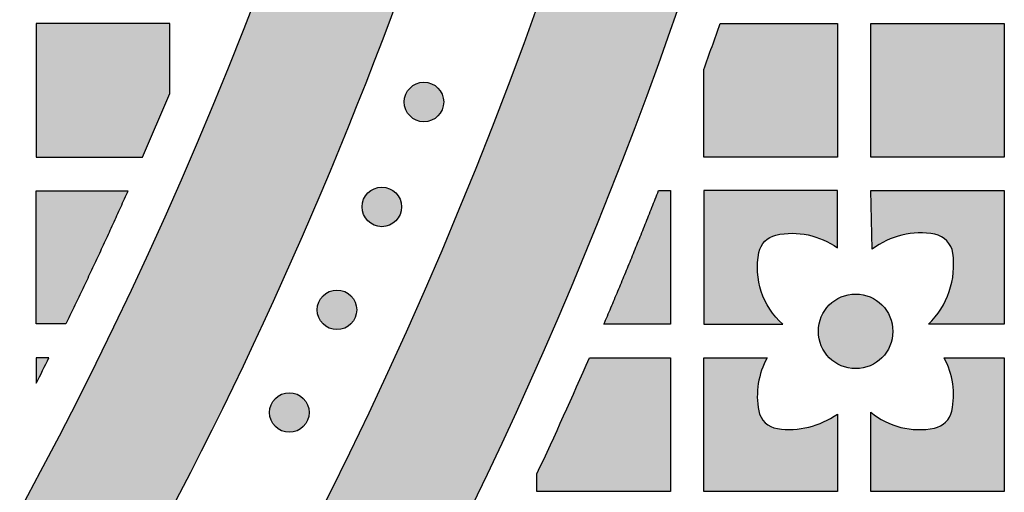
# Model space of a CAD drawing. Header units: millimetres. Extents: x -3873 to -97, y 912 to 4165.
# Tile 221 of 656: x -2999 to -2910, y 1279 to 1321. Entities that reach past the tile are written whole.
import ezdxf

# ---------------------------------------------------------------- set-up
doc = ezdxf.new("R2010")
doc.units = ezdxf.units.MM
doc.layers.add('pattern', color=7, linetype='Continuous', true_color=0x000000)

msp = doc.modelspace()

# ---------------------------------------------------------------- hatches: boundary and pattern name
at = {"layer": 'pattern'}
for points in [[(-2952.738, 1455.281), (-2952.84, 1448.097), (-2953.08, 1440.896), (-2953.459, 1433.682), (-2953.978, 1426.459), (-2954.638, 1419.231), (-2955.439, 1412.002), (-2956.382, 1404.776), (-2957.467, 1397.558), (-2958.694, 1390.351), (-2960.063, 1383.16), (-2961.574, 1375.989), (-2963.225, 1368.841), (-2965.018, 1361.722), (-2966.95, 1354.635), (-2969.021, 1347.585), (-2971.231, 1340.575), (-2973.577, 1333.61), (-2976.058, 1326.693), (-2978.673, 1319.829), (-2981.42, 1313.021), (-2984.297, 1306.273), (-2987.303, 1299.589), (-2990.435, 1292.973), (-2993.69, 1286.427), (-2997.067, 1279.956), (-3000.564, 1273.563), (-3004.176, 1267.25), (-3007.902, 1261.022), (-3011.739, 1254.88), (-3015.684, 1248.828), (-3019.734, 1242.869), (-3023.885, 1237.005), (-3024.897, 1235.091), (-3025.867, 1233.15), (-3026.794, 1231.185), (-3027.676, 1229.197), (-3028.514, 1227.186), (-3029.306, 1225.156), (-3030.052, 1223.106), (-3030.75, 1221.04), (-3031.401, 1218.958), (-3032.003, 1216.862), (-3032.557, 1214.754), (-3033.062, 1212.635), (-3033.518, 1210.508), (-3033.925, 1208.373), (-3034.282, 1206.234), (-3034.589, 1204.09), (-3029.181, 1210.512), (-3023.895, 1217.074), (-3018.736, 1223.772), (-3013.708, 1230.602), (-3008.817, 1237.561), (-3004.067, 1244.645), (-2999.462, 1251.85), (-2995.008, 1259.171), (-2990.709, 1266.603), (-2986.569, 1274.142), (-2982.59, 1281.782), (-2978.778, 1289.518), (-2975.136, 1297.345), (-2971.666, 1305.257), (-2968.371, 1313.249), (-2965.255, 1321.314), (-2962.32, 1329.446), (-2959.567, 1337.64), (-2956.999, 1345.889), (-2954.617, 1354.187), (-2952.422, 1362.527), (-2950.416, 1370.904), (-2948.599, 1379.311), (-2946.972, 1387.741), (-2945.534, 1396.189), (-2944.286, 1404.648), (-2943.227, 1413.111), (-2942.357, 1421.573), (-2941.674, 1430.027), (-2941.178, 1438.467), (-2940.866, 1446.887), (-2940.738, 1455.282)], [(-2929.758, 1428.419), (-2930.401, 1420.543), (-2931.202, 1412.659), (-2932.162, 1404.769), (-2933.282, 1396.88), (-2934.563, 1388.995), (-2936.004, 1381.12), (-2937.606, 1373.26), (-2939.369, 1365.419), (-2941.292, 1357.602), (-2943.375, 1349.815), (-2945.618, 1342.062), (-2948.02, 1334.347), (-2950.579, 1326.677), (-2953.295, 1319.055), (-2956.165, 1311.487), (-2959.189, 1303.977), (-2962.364, 1296.53), (-2965.689, 1289.15), (-2969.161, 1281.841), (-2972.778, 1274.609), (-2976.537, 1267.458), (-2980.436, 1260.391), (-2984.472, 1253.413), (-2988.642, 1246.527), (-2992.942, 1239.738), (-2997.37, 1233.049), (-3001.922, 1226.463), (-3006.594, 1219.984), (-3011.383, 1213.615), (-3016.285, 1207.36), (-3021.297, 1201.22), (-3026.413, 1195.198), (-3024.311, 1195.964), (-3022.224, 1196.789), (-3020.157, 1197.673), (-3018.111, 1198.616), (-3016.088, 1199.616), (-3014.092, 1200.673), (-3012.124, 1201.785), (-3010.187, 1202.952), (-3008.283, 1204.173), (-3006.414, 1205.445), (-3004.583, 1206.767), (-3002.791, 1208.137), (-3001.04, 1209.555), (-2999.332, 1211.017), (-2997.668, 1212.523), (-2996.051, 1214.069), (-2988.979, 1224.053), (-2982.186, 1234.274), (-2975.684, 1244.722), (-2969.483, 1255.384), (-2963.595, 1266.247), (-2958.027, 1277.296), (-2952.79, 1288.518), (-2947.89, 1299.898), (-2943.335, 1311.42), (-2939.13, 1323.068), (-2935.281, 1334.827), (-2931.792, 1346.681), (-2928.665, 1358.612), (-2925.903, 1370.604), (-2923.506, 1382.64), (-2921.475, 1394.705), (-2921.561, 1396.876), (-2921.705, 1399.05), (-2921.908, 1401.223), (-2922.169, 1403.394), (-2922.49, 1405.561), (-2922.868, 1407.72), (-2923.305, 1409.87), (-2923.8, 1412.008), (-2924.352, 1414.132), (-2924.961, 1416.24), (-2925.626, 1418.329), (-2926.347, 1420.397), (-2927.121, 1422.442), (-2927.949, 1424.462), (-2928.828, 1426.455)], [(-2987.61, 1308.679), (-2985.182, 1314.388), (-2985.182, 1320.68), (-2997.182, 1320.679), (-2997.181, 1308.679)], [(-2937.182, 1316.55), (-2935.722, 1320.684), (-2925.182, 1320.684), (-2925.181, 1308.685), (-2937.181, 1308.684)], [(-2922.182, 1320.685), (-2910.182, 1320.686), (-2910.181, 1308.686), (-2922.181, 1308.685)], [(-2963.586, 1312.386), (-2963.558, 1312.358), (-2963.529, 1312.331), (-2963.499, 1312.304), (-2963.468, 1312.278), (-2963.437, 1312.252), (-2963.404, 1312.227), (-2963.371, 1312.202), (-2963.337, 1312.178), (-2963.302, 1312.155), (-2963.266, 1312.132), (-2963.23, 1312.11), (-2963.192, 1312.089), (-2963.154, 1312.068), (-2963.116, 1312.049), (-2963.076, 1312.03), (-2963.036, 1312.012), (-2962.995, 1311.995), (-2962.954, 1311.979), (-2962.912, 1311.964), (-2962.87, 1311.95), (-2962.827, 1311.937), (-2962.783, 1311.925), (-2962.739, 1311.914), (-2962.695, 1311.904), (-2962.65, 1311.895), (-2962.605, 1311.887), (-2962.56, 1311.881), (-2962.515, 1311.876), (-2962.469, 1311.871), (-2962.423, 1311.868), (-2962.377, 1311.867), (-2962.331, 1311.866), (-2962.285, 1311.867), (-2962.24, 1311.868), (-2962.194, 1311.871), (-2962.148, 1311.876), (-2962.103, 1311.881), (-2962.057, 1311.887), (-2962.012, 1311.895), (-2961.968, 1311.904), (-2961.923, 1311.914), (-2961.88, 1311.925), (-2961.836, 1311.937), (-2961.793, 1311.95), (-2961.751, 1311.964), (-2961.709, 1311.979), (-2961.667, 1311.995), (-2961.627, 1312.012), (-2961.587, 1312.03), (-2961.547, 1312.049), (-2961.508, 1312.069), (-2961.47, 1312.089), (-2961.433, 1312.11), (-2961.397, 1312.132), (-2961.361, 1312.155), (-2961.326, 1312.178), (-2961.292, 1312.203), (-2961.259, 1312.227), (-2961.226, 1312.252), (-2961.195, 1312.278), (-2961.164, 1312.304), (-2961.134, 1312.331), (-2961.105, 1312.358), (-2961.077, 1312.386), (-2961.049, 1312.414), (-2961.022, 1312.443), (-2960.995, 1312.473), (-2960.969, 1312.504), (-2960.943, 1312.535), (-2960.918, 1312.568), (-2960.893, 1312.601), (-2960.869, 1312.635), (-2960.846, 1312.67), (-2960.823, 1312.706), (-2960.801, 1312.742), (-2960.78, 1312.78), (-2960.76, 1312.818), (-2960.74, 1312.856), (-2960.721, 1312.896), (-2960.703, 1312.936), (-2960.686, 1312.977), (-2960.67, 1313.018), (-2960.655, 1313.06), (-2960.641, 1313.102), (-2960.628, 1313.145), (-2960.616, 1313.189), (-2960.605, 1313.233), (-2960.595, 1313.277), (-2960.586, 1313.322), (-2960.578, 1313.367), (-2960.572, 1313.412), (-2960.567, 1313.457), (-2960.563, 1313.503), (-2960.56, 1313.549), (-2960.558, 1313.595), (-2960.557, 1313.641), (-2960.558, 1313.686), (-2960.56, 1313.732), (-2960.563, 1313.778), (-2960.567, 1313.824), (-2960.572, 1313.869), (-2960.578, 1313.914), (-2960.586, 1313.959), (-2960.595, 1314.004), (-2960.605, 1314.048), (-2960.616, 1314.092), (-2960.628, 1314.136), (-2960.641, 1314.179), (-2960.655, 1314.221), (-2960.67, 1314.263), (-2960.686, 1314.304), (-2960.703, 1314.345), (-2960.721, 1314.385), (-2960.74, 1314.425), (-2960.76, 1314.463), (-2960.78, 1314.501), (-2960.801, 1314.539), (-2960.823, 1314.575), (-2960.846, 1314.611), (-2960.87, 1314.646), (-2960.894, 1314.68), (-2960.918, 1314.713), (-2960.944, 1314.746), (-2960.969, 1314.777), (-2960.996, 1314.808), (-2961.022, 1314.838), (-2961.049, 1314.867), (-2961.077, 1314.895), (-2961.105, 1314.923), (-2961.134, 1314.95), (-2961.164, 1314.976), (-2961.195, 1315.003), (-2961.226, 1315.028), (-2961.259, 1315.054), (-2961.292, 1315.078), (-2961.326, 1315.102), (-2961.361, 1315.126), (-2961.397, 1315.149), (-2961.433, 1315.171), (-2961.471, 1315.192), (-2961.509, 1315.212), (-2961.547, 1315.232), (-2961.587, 1315.251), (-2961.627, 1315.269), (-2961.668, 1315.286), (-2961.709, 1315.302), (-2961.751, 1315.317), (-2961.793, 1315.331), (-2961.836, 1315.344), (-2961.88, 1315.356), (-2961.924, 1315.367), (-2961.968, 1315.377), (-2962.013, 1315.386), (-2962.058, 1315.393), (-2962.103, 1315.4), (-2962.148, 1315.405), (-2962.194, 1315.409), (-2962.24, 1315.412), (-2962.286, 1315.414), (-2962.332, 1315.415), (-2962.378, 1315.414), (-2962.423, 1315.412), (-2962.469, 1315.409), (-2962.515, 1315.405), (-2962.56, 1315.4), (-2962.606, 1315.393), (-2962.651, 1315.386), (-2962.695, 1315.377), (-2962.739, 1315.367), (-2962.783, 1315.356), (-2962.827, 1315.344), (-2962.87, 1315.331), (-2962.912, 1315.317), (-2962.954, 1315.302), (-2962.996, 1315.286), (-2963.036, 1315.269), (-2963.076, 1315.251), (-2963.116, 1315.232), (-2963.155, 1315.212), (-2963.193, 1315.192), (-2963.23, 1315.17), (-2963.266, 1315.148), (-2963.302, 1315.126), (-2963.337, 1315.102), (-2963.371, 1315.078), (-2963.404, 1315.054), (-2963.437, 1315.028), (-2963.468, 1315.003), (-2963.499, 1314.976), (-2963.529, 1314.95), (-2963.558, 1314.922), (-2963.586, 1314.895), (-2963.614, 1314.867), (-2963.641, 1314.838), (-2963.668, 1314.808), (-2963.694, 1314.777), (-2963.72, 1314.745), (-2963.745, 1314.713), (-2963.769, 1314.68), (-2963.794, 1314.646), (-2963.817, 1314.611), (-2963.84, 1314.575), (-2963.862, 1314.538), (-2963.883, 1314.501), (-2963.903, 1314.463), (-2963.923, 1314.424), (-2963.942, 1314.385), (-2963.96, 1314.345), (-2963.977, 1314.304), (-2963.993, 1314.263), (-2964.008, 1314.221), (-2964.022, 1314.178), (-2964.035, 1314.135), (-2964.047, 1314.092), (-2964.058, 1314.048), (-2964.068, 1314.004), (-2964.077, 1313.959), (-2964.085, 1313.914), (-2964.091, 1313.869), (-2964.096, 1313.823), (-2964.1, 1313.778), (-2964.103, 1313.732), (-2964.105, 1313.686), (-2964.106, 1313.64), (-2964.105, 1313.594), (-2964.103, 1313.548), (-2964.1, 1313.503), (-2964.096, 1313.457), (-2964.091, 1313.412), (-2964.084, 1313.366), (-2964.077, 1313.321), (-2964.068, 1313.277), (-2964.058, 1313.232), (-2964.047, 1313.188), (-2964.035, 1313.145), (-2964.022, 1313.102), (-2964.008, 1313.06), (-2963.993, 1313.018), (-2963.977, 1312.976), (-2963.96, 1312.936), (-2963.942, 1312.895), (-2963.923, 1312.856), (-2963.903, 1312.817), (-2963.883, 1312.779), (-2963.862, 1312.742), (-2963.84, 1312.705), (-2963.817, 1312.67), (-2963.793, 1312.635), (-2963.769, 1312.601), (-2963.745, 1312.567), (-2963.719, 1312.535), (-2963.694, 1312.503), (-2963.667, 1312.473), (-2963.641, 1312.443), (-2963.614, 1312.414)], [(-2967.372, 1302.966), (-2967.343, 1302.938), (-2967.314, 1302.911), (-2967.284, 1302.884), (-2967.254, 1302.858), (-2967.222, 1302.832), (-2967.19, 1302.807), (-2967.156, 1302.783), (-2967.122, 1302.759), (-2967.087, 1302.735), (-2967.052, 1302.712), (-2967.015, 1302.69), (-2966.978, 1302.669), (-2966.94, 1302.649), (-2966.901, 1302.629), (-2966.862, 1302.61), (-2966.822, 1302.592), (-2966.781, 1302.575), (-2966.74, 1302.559), (-2966.698, 1302.544), (-2966.655, 1302.53), (-2966.612, 1302.517), (-2966.569, 1302.505), (-2966.525, 1302.494), (-2966.48, 1302.484), (-2966.436, 1302.475), (-2966.391, 1302.468), (-2966.346, 1302.461), (-2966.3, 1302.456), (-2966.254, 1302.452), (-2966.209, 1302.449), (-2966.163, 1302.447), (-2966.117, 1302.446), (-2966.071, 1302.447), (-2966.025, 1302.449), (-2965.979, 1302.452), (-2965.934, 1302.456), (-2965.888, 1302.461), (-2965.843, 1302.468), (-2965.798, 1302.475), (-2965.753, 1302.484), (-2965.709, 1302.494), (-2965.665, 1302.505), (-2965.622, 1302.517), (-2965.579, 1302.53), (-2965.536, 1302.544), (-2965.494, 1302.559), (-2965.453, 1302.575), (-2965.412, 1302.592), (-2965.372, 1302.61), (-2965.333, 1302.629), (-2965.294, 1302.649), (-2965.256, 1302.669), (-2965.219, 1302.69), (-2965.182, 1302.713), (-2965.146, 1302.735), (-2965.112, 1302.759), (-2965.077, 1302.783), (-2965.044, 1302.807), (-2965.012, 1302.833), (-2964.98, 1302.858), (-2964.949, 1302.885), (-2964.919, 1302.911), (-2964.89, 1302.939), (-2964.862, 1302.966), (-2964.835, 1302.994), (-2964.808, 1303.023), (-2964.781, 1303.053), (-2964.755, 1303.084), (-2964.729, 1303.115), (-2964.704, 1303.148), (-2964.679, 1303.181), (-2964.655, 1303.215), (-2964.632, 1303.25), (-2964.609, 1303.286), (-2964.587, 1303.322), (-2964.566, 1303.36), (-2964.545, 1303.398), (-2964.525, 1303.436), (-2964.507, 1303.476), (-2964.489, 1303.516), (-2964.472, 1303.557), (-2964.456, 1303.598), (-2964.44, 1303.64), (-2964.426, 1303.682), (-2964.413, 1303.725), (-2964.401, 1303.769), (-2964.39, 1303.813), (-2964.38, 1303.857), (-2964.372, 1303.902), (-2964.364, 1303.947), (-2964.358, 1303.992), (-2964.352, 1304.037), (-2964.348, 1304.083), (-2964.345, 1304.129), (-2964.343, 1304.175), (-2964.343, 1304.221), (-2964.343, 1304.267), (-2964.345, 1304.313), (-2964.348, 1304.358), (-2964.352, 1304.404), (-2964.358, 1304.449), (-2964.364, 1304.495), (-2964.372, 1304.54), (-2964.38, 1304.584), (-2964.39, 1304.629), (-2964.401, 1304.672), (-2964.413, 1304.716), (-2964.426, 1304.759), (-2964.44, 1304.801), (-2964.456, 1304.843), (-2964.472, 1304.885), (-2964.489, 1304.925), (-2964.507, 1304.965), (-2964.526, 1305.005), (-2964.545, 1305.044), (-2964.566, 1305.082), (-2964.587, 1305.119), (-2964.609, 1305.155), (-2964.632, 1305.191), (-2964.655, 1305.226), (-2964.679, 1305.26), (-2964.704, 1305.293), (-2964.729, 1305.326), (-2964.755, 1305.357), (-2964.781, 1305.388), (-2964.808, 1305.418), (-2964.835, 1305.447), (-2964.863, 1305.475), (-2964.891, 1305.503), (-2964.92, 1305.53), (-2964.95, 1305.557), (-2964.98, 1305.583), (-2965.012, 1305.609), (-2965.044, 1305.634), (-2965.078, 1305.659), (-2965.112, 1305.683), (-2965.147, 1305.706), (-2965.182, 1305.729), (-2965.219, 1305.751), (-2965.256, 1305.772), (-2965.294, 1305.793), (-2965.333, 1305.812), (-2965.372, 1305.831), (-2965.412, 1305.849), (-2965.453, 1305.866), (-2965.495, 1305.882), (-2965.536, 1305.897), (-2965.579, 1305.911), (-2965.622, 1305.924), (-2965.665, 1305.936), (-2965.709, 1305.947), (-2965.754, 1305.957), (-2965.798, 1305.966), (-2965.843, 1305.974), (-2965.888, 1305.98), (-2965.934, 1305.985), (-2965.98, 1305.99), (-2966.025, 1305.992), (-2966.071, 1305.994), (-2966.117, 1305.995), (-2966.163, 1305.994), (-2966.209, 1305.992), (-2966.255, 1305.99), (-2966.3, 1305.985), (-2966.346, 1305.98), (-2966.391, 1305.974), (-2966.436, 1305.966), (-2966.481, 1305.957), (-2966.525, 1305.947), (-2966.569, 1305.936), (-2966.612, 1305.924), (-2966.655, 1305.911), (-2966.698, 1305.897), (-2966.74, 1305.882), (-2966.781, 1305.866), (-2966.822, 1305.849), (-2966.862, 1305.831), (-2966.901, 1305.812), (-2966.94, 1305.792), (-2966.978, 1305.772), (-2967.015, 1305.751), (-2967.052, 1305.729), (-2967.088, 1305.706), (-2967.123, 1305.682), (-2967.157, 1305.658), (-2967.19, 1305.634), (-2967.222, 1305.609), (-2967.254, 1305.583), (-2967.285, 1305.556), (-2967.315, 1305.53), (-2967.344, 1305.503), (-2967.372, 1305.475), (-2967.399, 1305.447), (-2967.426, 1305.418), (-2967.453, 1305.388), (-2967.479, 1305.357), (-2967.505, 1305.326), (-2967.53, 1305.293), (-2967.555, 1305.26), (-2967.579, 1305.226), (-2967.602, 1305.191), (-2967.625, 1305.155), (-2967.647, 1305.119), (-2967.669, 1305.081), (-2967.689, 1305.043), (-2967.709, 1305.005), (-2967.727, 1304.965), (-2967.745, 1304.925), (-2967.762, 1304.884), (-2967.779, 1304.843), (-2967.794, 1304.801), (-2967.808, 1304.759), (-2967.821, 1304.716), (-2967.833, 1304.672), (-2967.844, 1304.628), (-2967.854, 1304.584), (-2967.862, 1304.539), (-2967.87, 1304.494), (-2967.877, 1304.449), (-2967.882, 1304.404), (-2967.886, 1304.358), (-2967.889, 1304.312), (-2967.891, 1304.266), (-2967.891, 1304.22), (-2967.891, 1304.174), (-2967.889, 1304.129), (-2967.886, 1304.083), (-2967.882, 1304.037), (-2967.877, 1303.992), (-2967.87, 1303.946), (-2967.862, 1303.901), (-2967.854, 1303.857), (-2967.844, 1303.813), (-2967.833, 1303.769), (-2967.821, 1303.725), (-2967.808, 1303.682), (-2967.794, 1303.64), (-2967.778, 1303.598), (-2967.762, 1303.556), (-2967.745, 1303.516), (-2967.727, 1303.476), (-2967.709, 1303.436), (-2967.689, 1303.397), (-2967.668, 1303.359), (-2967.647, 1303.322), (-2967.625, 1303.286), (-2967.602, 1303.25), (-2967.579, 1303.215), (-2967.555, 1303.181), (-2967.53, 1303.148), (-2967.505, 1303.115), (-2967.479, 1303.084), (-2967.453, 1303.053), (-2967.426, 1303.023), (-2967.399, 1302.994)], [(-2988.933, 1305.679), (-2991.673, 1299.675), (-2994.519, 1293.721), (-2997.18, 1293.715), (-2997.181, 1305.678)], [(-2941.255, 1305.683), (-2940.181, 1305.683), (-2940.18, 1293.684), (-2946.162, 1293.683)], [(-2925.18, 1300.535), (-2925.181, 1305.684), (-2937.181, 1305.683), (-2937.18, 1293.684), (-2930.093, 1293.684), (-2930.25, 1293.829), (-2930.403, 1293.98), (-2930.552, 1294.137), (-2930.697, 1294.299), (-2930.838, 1294.467), (-2930.974, 1294.641), (-2931.105, 1294.82), (-2931.231, 1295.003), (-2931.352, 1295.192), (-2931.466, 1295.385), (-2931.575, 1295.583), (-2931.677, 1295.784), (-2931.773, 1295.989), (-2931.862, 1296.198), (-2931.944, 1296.41), (-2932.02, 1296.624), (-2932.088, 1296.841), (-2932.149, 1297.06), (-2932.202, 1297.28), (-2932.248, 1297.502), (-2932.287, 1297.725), (-2932.318, 1297.948), (-2932.342, 1298.171), (-2932.358, 1298.394), (-2932.367, 1298.617), (-2932.369, 1298.839), (-2932.364, 1299.059), (-2932.352, 1299.278), (-2932.332, 1299.495), (-2932.307, 1299.71), (-2932.274, 1299.923), (-2932.236, 1300.132), (-2932.221, 1300.2), (-2932.204, 1300.267), (-2932.194, 1300.301), (-2932.184, 1300.334), (-2932.173, 1300.368), (-2932.162, 1300.401), (-2932.15, 1300.435), (-2932.137, 1300.468), (-2932.124, 1300.501), (-2932.11, 1300.535), (-2932.095, 1300.568), (-2932.08, 1300.6), (-2932.064, 1300.633), (-2932.047, 1300.665), (-2932.03, 1300.698), (-2932.012, 1300.73), (-2931.994, 1300.761), (-2931.975, 1300.793), (-2931.955, 1300.824), (-2931.935, 1300.855), (-2931.914, 1300.885), (-2931.892, 1300.916), (-2931.87, 1300.945), (-2931.847, 1300.975), (-2931.824, 1301.004), (-2931.8, 1301.032), (-2931.776, 1301.061), (-2931.751, 1301.088), (-2931.726, 1301.116), (-2931.7, 1301.142), (-2931.673, 1301.169), (-2931.647, 1301.195), (-2931.619, 1301.22), (-2931.591, 1301.245), (-2931.563, 1301.269), (-2931.534, 1301.293), (-2931.505, 1301.316), (-2931.476, 1301.338), (-2931.446, 1301.36), (-2931.416, 1301.382), (-2931.385, 1301.402), (-2931.355, 1301.423), (-2931.323, 1301.442), (-2931.292, 1301.461), (-2931.26, 1301.48), (-2931.228, 1301.497), (-2931.196, 1301.514), (-2931.164, 1301.531), (-2931.131, 1301.547), (-2931.098, 1301.562), (-2931.066, 1301.576), (-2931.032, 1301.59), (-2930.999, 1301.603), (-2930.966, 1301.616), (-2930.933, 1301.628), (-2930.899, 1301.639), (-2930.866, 1301.65), (-2930.832, 1301.66), (-2930.765, 1301.678), (-2930.698, 1301.694), (-2930.525, 1301.729), (-2930.35, 1301.76), (-2930.174, 1301.787), (-2929.996, 1301.809), (-2929.817, 1301.826), (-2929.637, 1301.839), (-2929.455, 1301.847), (-2929.274, 1301.85), (-2929.091, 1301.849), (-2928.909, 1301.843), (-2928.726, 1301.832), (-2928.543, 1301.816), (-2928.36, 1301.795), (-2928.178, 1301.769), (-2927.996, 1301.739), (-2927.816, 1301.703), (-2927.636, 1301.663), (-2927.457, 1301.618), (-2927.28, 1301.568), (-2927.105, 1301.514), (-2926.931, 1301.455), (-2926.759, 1301.391), (-2926.589, 1301.324), (-2926.422, 1301.252), (-2926.257, 1301.175), (-2926.094, 1301.095), (-2925.934, 1301.011), (-2925.777, 1300.923), (-2925.623, 1300.831), (-2925.472, 1300.736), (-2925.325, 1300.637)], [(-2916.987, 1293.685), (-2916.837, 1293.835), (-2916.69, 1293.99), (-2916.548, 1294.15), (-2916.409, 1294.315), (-2916.274, 1294.485), (-2916.144, 1294.66), (-2916.018, 1294.839), (-2915.897, 1295.023), (-2915.781, 1295.21), (-2915.671, 1295.402), (-2915.566, 1295.598), (-2915.466, 1295.797), (-2915.373, 1295.999), (-2915.285, 1296.204), (-2915.204, 1296.412), (-2915.129, 1296.622), (-2915.06, 1296.835), (-2914.997, 1297.049), (-2914.942, 1297.265), (-2914.892, 1297.482), (-2914.85, 1297.701), (-2914.814, 1297.919), (-2914.784, 1298.139), (-2914.761, 1298.358), (-2914.745, 1298.577), (-2914.736, 1298.796), (-2914.732, 1299.014), (-2914.735, 1299.231), (-2914.745, 1299.446), (-2914.76, 1299.66), (-2914.782, 1299.873), (-2914.809, 1300.083), (-2914.815, 1300.119), (-2914.821, 1300.155), (-2914.828, 1300.191), (-2914.835, 1300.227), (-2914.844, 1300.263), (-2914.853, 1300.3), (-2914.863, 1300.336), (-2914.873, 1300.372), (-2914.885, 1300.408), (-2914.897, 1300.444), (-2914.909, 1300.481), (-2914.923, 1300.516), (-2914.937, 1300.552), (-2914.952, 1300.588), (-2914.968, 1300.623), (-2914.984, 1300.659), (-2915.001, 1300.694), (-2915.019, 1300.729), (-2915.038, 1300.763), (-2915.057, 1300.798), (-2915.078, 1300.832), (-2915.098, 1300.865), (-2915.12, 1300.899), (-2915.142, 1300.931), (-2915.165, 1300.964), (-2915.189, 1300.996), (-2915.213, 1301.028), (-2915.238, 1301.059), (-2915.263, 1301.09), (-2915.29, 1301.12), (-2915.316, 1301.15), (-2915.344, 1301.179), (-2915.372, 1301.207), (-2915.4, 1301.236), (-2915.429, 1301.263), (-2915.459, 1301.29), (-2915.489, 1301.316), (-2915.52, 1301.342), (-2915.551, 1301.367), (-2915.582, 1301.391), (-2915.614, 1301.415), (-2915.646, 1301.438), (-2915.679, 1301.46), (-2915.712, 1301.481), (-2915.746, 1301.502), (-2915.779, 1301.523), (-2915.813, 1301.542), (-2915.848, 1301.561), (-2915.882, 1301.579), (-2915.917, 1301.596), (-2915.952, 1301.612), (-2915.987, 1301.628), (-2916.022, 1301.643), (-2916.058, 1301.658), (-2916.094, 1301.671), (-2916.129, 1301.684), (-2916.165, 1301.696), (-2916.201, 1301.707), (-2916.237, 1301.718), (-2916.272, 1301.728), (-2916.308, 1301.737), (-2916.344, 1301.746), (-2916.38, 1301.754), (-2916.416, 1301.761), (-2916.594, 1301.792), (-2916.774, 1301.819), (-2916.956, 1301.842), (-2917.139, 1301.86), (-2917.324, 1301.873), (-2917.509, 1301.881), (-2917.695, 1301.885), (-2917.882, 1301.884), (-2918.069, 1301.877), (-2918.256, 1301.866), (-2918.443, 1301.85), (-2918.631, 1301.829), (-2918.817, 1301.803), (-2919.004, 1301.772), (-2919.189, 1301.735), (-2919.374, 1301.694), (-2919.557, 1301.648), (-2919.739, 1301.598), (-2919.92, 1301.542), (-2920.098, 1301.482), (-2920.275, 1301.417), (-2920.45, 1301.347), (-2920.623, 1301.273), (-2920.793, 1301.195), (-2920.96, 1301.112), (-2921.125, 1301.026), (-2921.287, 1300.935), (-2921.445, 1300.841), (-2921.601, 1300.743), (-2921.754, 1300.641), (-2921.903, 1300.536), (-2922.048, 1300.428), (-2922.181, 1305.685), (-2910.181, 1305.685), (-2910.18, 1293.686)], [(-2971.401, 1293.731), (-2971.373, 1293.704), (-2971.344, 1293.677), (-2971.314, 1293.65), (-2971.283, 1293.624), (-2971.252, 1293.598), (-2971.219, 1293.573), (-2971.186, 1293.548), (-2971.152, 1293.524), (-2971.117, 1293.501), (-2971.081, 1293.478), (-2971.045, 1293.456), (-2971.007, 1293.435), (-2970.969, 1293.414), (-2970.931, 1293.394), (-2970.891, 1293.376), (-2970.851, 1293.358), (-2970.81, 1293.341), (-2970.769, 1293.325), (-2970.727, 1293.309), (-2970.685, 1293.295), (-2970.642, 1293.282), (-2970.598, 1293.27), (-2970.554, 1293.259), (-2970.51, 1293.249), (-2970.465, 1293.241), (-2970.42, 1293.233), (-2970.375, 1293.227), (-2970.33, 1293.221), (-2970.284, 1293.217), (-2970.238, 1293.214), (-2970.192, 1293.212), (-2970.146, 1293.212), (-2970.1, 1293.212), (-2970.055, 1293.214), (-2970.009, 1293.217), (-2969.963, 1293.221), (-2969.918, 1293.227), (-2969.872, 1293.233), (-2969.827, 1293.241), (-2969.783, 1293.25), (-2969.739, 1293.259), (-2969.695, 1293.27), (-2969.651, 1293.282), (-2969.608, 1293.295), (-2969.566, 1293.31), (-2969.524, 1293.325), (-2969.482, 1293.341), (-2969.442, 1293.358), (-2969.402, 1293.376), (-2969.362, 1293.395), (-2969.323, 1293.414), (-2969.285, 1293.435), (-2969.248, 1293.456), (-2969.212, 1293.478), (-2969.176, 1293.501), (-2969.141, 1293.524), (-2969.107, 1293.548), (-2969.074, 1293.573), (-2969.041, 1293.598), (-2969.01, 1293.624), (-2968.979, 1293.65), (-2968.949, 1293.677), (-2968.92, 1293.704), (-2968.892, 1293.732), (-2968.864, 1293.76), (-2968.837, 1293.789), (-2968.81, 1293.819), (-2968.784, 1293.849), (-2968.758, 1293.881), (-2968.733, 1293.913), (-2968.709, 1293.947), (-2968.684, 1293.981), (-2968.661, 1294.016), (-2968.638, 1294.052), (-2968.616, 1294.088), (-2968.595, 1294.125), (-2968.575, 1294.163), (-2968.555, 1294.202), (-2968.536, 1294.241), (-2968.518, 1294.282), (-2968.501, 1294.322), (-2968.485, 1294.364), (-2968.47, 1294.406), (-2968.456, 1294.448), (-2968.443, 1294.491), (-2968.431, 1294.535), (-2968.42, 1294.578), (-2968.41, 1294.623), (-2968.401, 1294.667), (-2968.393, 1294.712), (-2968.387, 1294.758), (-2968.382, 1294.803), (-2968.378, 1294.849), (-2968.375, 1294.894), (-2968.373, 1294.94), (-2968.372, 1294.986), (-2968.373, 1295.032), (-2968.375, 1295.078), (-2968.378, 1295.124), (-2968.382, 1295.17), (-2968.387, 1295.215), (-2968.394, 1295.26), (-2968.401, 1295.305), (-2968.41, 1295.35), (-2968.42, 1295.394), (-2968.431, 1295.438), (-2968.443, 1295.482), (-2968.456, 1295.524), (-2968.47, 1295.567), (-2968.485, 1295.609), (-2968.501, 1295.65), (-2968.518, 1295.691), (-2968.536, 1295.731), (-2968.555, 1295.77), (-2968.575, 1295.809), (-2968.595, 1295.847), (-2968.616, 1295.884), (-2968.638, 1295.921), (-2968.661, 1295.957), (-2968.685, 1295.992), (-2968.709, 1296.026), (-2968.733, 1296.059), (-2968.759, 1296.091), (-2968.784, 1296.123), (-2968.811, 1296.154), (-2968.837, 1296.184), (-2968.864, 1296.213), (-2968.892, 1296.241), (-2968.92, 1296.268), (-2968.949, 1296.296), (-2968.979, 1296.322), (-2969.01, 1296.349), (-2969.041, 1296.374), (-2969.074, 1296.399), (-2969.107, 1296.424), (-2969.141, 1296.448), (-2969.176, 1296.472), (-2969.212, 1296.494), (-2969.248, 1296.516), (-2969.286, 1296.538), (-2969.324, 1296.558), (-2969.362, 1296.578), (-2969.402, 1296.597), (-2969.442, 1296.615), (-2969.483, 1296.632), (-2969.524, 1296.648), (-2969.566, 1296.663), (-2969.608, 1296.677), (-2969.651, 1296.69), (-2969.695, 1296.702), (-2969.739, 1296.713), (-2969.783, 1296.723), (-2969.828, 1296.732), (-2969.873, 1296.739), (-2969.918, 1296.746), (-2969.963, 1296.751), (-2970.009, 1296.755), (-2970.055, 1296.758), (-2970.101, 1296.76), (-2970.147, 1296.76), (-2970.193, 1296.76), (-2970.238, 1296.758), (-2970.284, 1296.755), (-2970.33, 1296.751), (-2970.375, 1296.746), (-2970.421, 1296.739), (-2970.466, 1296.732), (-2970.51, 1296.723), (-2970.555, 1296.713), (-2970.598, 1296.702), (-2970.642, 1296.69), (-2970.685, 1296.677), (-2970.727, 1296.663), (-2970.769, 1296.648), (-2970.811, 1296.631), (-2970.851, 1296.614), (-2970.891, 1296.596), (-2970.931, 1296.578), (-2970.97, 1296.558), (-2971.008, 1296.537), (-2971.045, 1296.516), (-2971.081, 1296.494), (-2971.117, 1296.471), (-2971.152, 1296.448), (-2971.186, 1296.424), (-2971.219, 1296.399), (-2971.252, 1296.374), (-2971.283, 1296.348), (-2971.314, 1296.322), (-2971.344, 1296.295), (-2971.373, 1296.268), (-2971.401, 1296.241), (-2971.429, 1296.212), (-2971.456, 1296.183), (-2971.483, 1296.154), (-2971.509, 1296.123), (-2971.535, 1296.091), (-2971.56, 1296.059), (-2971.585, 1296.026), (-2971.609, 1295.991), (-2971.632, 1295.956), (-2971.655, 1295.921), (-2971.677, 1295.884), (-2971.698, 1295.847), (-2971.718, 1295.809), (-2971.738, 1295.77), (-2971.757, 1295.731), (-2971.775, 1295.691), (-2971.792, 1295.65), (-2971.808, 1295.609), (-2971.823, 1295.567), (-2971.837, 1295.524), (-2971.85, 1295.481), (-2971.862, 1295.438), (-2971.873, 1295.394), (-2971.883, 1295.35), (-2971.892, 1295.305), (-2971.9, 1295.26), (-2971.906, 1295.215), (-2971.911, 1295.169), (-2971.915, 1295.124), (-2971.918, 1295.078), (-2971.92, 1295.032), (-2971.921, 1294.986), (-2971.92, 1294.94), (-2971.918, 1294.894), (-2971.915, 1294.848), (-2971.911, 1294.803), (-2971.906, 1294.757), (-2971.9, 1294.712), (-2971.892, 1294.667), (-2971.883, 1294.622), (-2971.873, 1294.578), (-2971.862, 1294.534), (-2971.85, 1294.491), (-2971.837, 1294.448), (-2971.823, 1294.405), (-2971.808, 1294.363), (-2971.792, 1294.322), (-2971.775, 1294.281), (-2971.757, 1294.241), (-2971.738, 1294.202), (-2971.718, 1294.163), (-2971.698, 1294.125), (-2971.677, 1294.088), (-2971.655, 1294.051), (-2971.632, 1294.016), (-2971.608, 1293.981), (-2971.584, 1293.947), (-2971.56, 1293.913), (-2971.534, 1293.881), (-2971.509, 1293.849), (-2971.482, 1293.818), (-2971.456, 1293.789), (-2971.429, 1293.76)], [(-2925.908, 1290.685), (-2925.855, 1290.633), (-2925.801, 1290.582), (-2925.744, 1290.531), (-2925.686, 1290.482), (-2925.627, 1290.433), (-2925.565, 1290.386), (-2925.503, 1290.339), (-2925.438, 1290.294), (-2925.372, 1290.25), (-2925.305, 1290.207), (-2925.236, 1290.165), (-2925.166, 1290.125), (-2925.094, 1290.086), (-2925.021, 1290.049), (-2924.947, 1290.014), (-2924.871, 1289.98), (-2924.794, 1289.948), (-2924.716, 1289.917), (-2924.637, 1289.889), (-2924.557, 1289.862), (-2924.476, 1289.838), (-2924.394, 1289.815), (-2924.311, 1289.794), (-2924.227, 1289.776), (-2924.143, 1289.759), (-2924.058, 1289.745), (-2923.973, 1289.733), (-2923.887, 1289.723), (-2923.801, 1289.715), (-2923.715, 1289.709), (-2923.628, 1289.706), (-2923.541, 1289.705), (-2923.455, 1289.706), (-2923.368, 1289.709), (-2923.282, 1289.715), (-2923.196, 1289.723), (-2923.11, 1289.733), (-2923.025, 1289.745), (-2922.94, 1289.759), (-2922.855, 1289.776), (-2922.772, 1289.794), (-2922.689, 1289.815), (-2922.607, 1289.838), (-2922.526, 1289.863), (-2922.446, 1289.889), (-2922.367, 1289.918), (-2922.289, 1289.948), (-2922.212, 1289.98), (-2922.136, 1290.014), (-2922.062, 1290.05), (-2921.989, 1290.087), (-2921.917, 1290.125), (-2921.847, 1290.165), (-2921.778, 1290.207), (-2921.711, 1290.25), (-2921.645, 1290.294), (-2921.58, 1290.339), (-2921.518, 1290.386), (-2921.456, 1290.434), (-2921.397, 1290.482), (-2921.339, 1290.532), (-2921.282, 1290.582), (-2921.228, 1290.633), (-2921.174, 1290.685), (-2921.123, 1290.738), (-2921.071, 1290.793), (-2921.021, 1290.85), (-2920.971, 1290.908), (-2920.923, 1290.967), (-2920.875, 1291.028), (-2920.829, 1291.091), (-2920.783, 1291.156), (-2920.739, 1291.221), (-2920.696, 1291.289), (-2920.655, 1291.358), (-2920.615, 1291.428), (-2920.576, 1291.5), (-2920.539, 1291.573), (-2920.503, 1291.647), (-2920.47, 1291.723), (-2920.437, 1291.8), (-2920.407, 1291.878), (-2920.379, 1291.957), (-2920.352, 1292.037), (-2920.327, 1292.118), (-2920.305, 1292.2), (-2920.284, 1292.283), (-2920.265, 1292.366), (-2920.249, 1292.451), (-2920.234, 1292.536), (-2920.222, 1292.621), (-2920.212, 1292.707), (-2920.204, 1292.793), (-2920.199, 1292.879), (-2920.195, 1292.966), (-2920.194, 1293.052), (-2920.195, 1293.139), (-2920.199, 1293.226), (-2920.204, 1293.312), (-2920.212, 1293.398), (-2920.222, 1293.484), (-2920.234, 1293.569), (-2920.249, 1293.654), (-2920.265, 1293.738), (-2920.284, 1293.822), (-2920.305, 1293.905), (-2920.327, 1293.987), (-2920.352, 1294.068), (-2920.379, 1294.148), (-2920.407, 1294.227), (-2920.438, 1294.305), (-2920.47, 1294.382), (-2920.504, 1294.458), (-2920.539, 1294.532), (-2920.576, 1294.605), (-2920.615, 1294.677), (-2920.655, 1294.747), (-2920.697, 1294.816), (-2920.739, 1294.883), (-2920.784, 1294.949), (-2920.829, 1295.013), (-2920.876, 1295.076), (-2920.923, 1295.137), (-2920.972, 1295.197), (-2921.021, 1295.255), (-2921.072, 1295.311), (-2921.123, 1295.366), (-2921.175, 1295.419), (-2921.228, 1295.471), (-2921.283, 1295.522), (-2921.339, 1295.573), (-2921.397, 1295.622), (-2921.457, 1295.671), (-2921.518, 1295.719), (-2921.581, 1295.765), (-2921.645, 1295.81), (-2921.711, 1295.855), (-2921.778, 1295.897), (-2921.847, 1295.939), (-2921.918, 1295.979), (-2921.989, 1296.018), (-2922.062, 1296.055), (-2922.137, 1296.09), (-2922.212, 1296.124), (-2922.289, 1296.156), (-2922.367, 1296.187), (-2922.446, 1296.215), (-2922.527, 1296.242), (-2922.608, 1296.267), (-2922.69, 1296.289), (-2922.772, 1296.31), (-2922.856, 1296.329), (-2922.94, 1296.345), (-2923.025, 1296.359), (-2923.11, 1296.372), (-2923.196, 1296.382), (-2923.282, 1296.389), (-2923.369, 1296.395), (-2923.455, 1296.398), (-2923.542, 1296.4), (-2923.629, 1296.398), (-2923.715, 1296.395), (-2923.802, 1296.389), (-2923.888, 1296.382), (-2923.973, 1296.372), (-2924.059, 1296.359), (-2924.144, 1296.345), (-2924.228, 1296.328), (-2924.311, 1296.31), (-2924.394, 1296.289), (-2924.476, 1296.266), (-2924.557, 1296.242), (-2924.637, 1296.215), (-2924.717, 1296.187), (-2924.795, 1296.156), (-2924.871, 1296.124), (-2924.947, 1296.09), (-2925.021, 1296.055), (-2925.094, 1296.018), (-2925.166, 1295.979), (-2925.236, 1295.939), (-2925.305, 1295.897), (-2925.373, 1295.854), (-2925.439, 1295.81), (-2925.503, 1295.765), (-2925.566, 1295.718), (-2925.627, 1295.671), (-2925.687, 1295.622), (-2925.745, 1295.572), (-2925.801, 1295.522), (-2925.856, 1295.471), (-2925.909, 1295.419), (-2925.961, 1295.366), (-2926.012, 1295.311), (-2926.062, 1295.255), (-2926.112, 1295.197), (-2926.16, 1295.137), (-2926.208, 1295.076), (-2926.255, 1295.013), (-2926.3, 1294.949), (-2926.344, 1294.883), (-2926.387, 1294.815), (-2926.429, 1294.746), (-2926.469, 1294.676), (-2926.507, 1294.604), (-2926.544, 1294.531), (-2926.58, 1294.457), (-2926.614, 1294.381), (-2926.646, 1294.305), (-2926.676, 1294.226), (-2926.705, 1294.147), (-2926.731, 1294.067), (-2926.756, 1293.986), (-2926.779, 1293.904), (-2926.799, 1293.821), (-2926.818, 1293.738), (-2926.835, 1293.654), (-2926.849, 1293.569), (-2926.861, 1293.483), (-2926.871, 1293.398), (-2926.879, 1293.311), (-2926.885, 1293.225), (-2926.888, 1293.138), (-2926.889, 1293.052), (-2926.888, 1292.965), (-2926.885, 1292.879), (-2926.879, 1292.792), (-2926.871, 1292.706), (-2926.861, 1292.62), (-2926.849, 1292.535), (-2926.834, 1292.45), (-2926.818, 1292.366), (-2926.799, 1292.282), (-2926.779, 1292.2), (-2926.756, 1292.118), (-2926.731, 1292.036), (-2926.705, 1291.956), (-2926.676, 1291.877), (-2926.646, 1291.799), (-2926.614, 1291.722), (-2926.58, 1291.647), (-2926.544, 1291.572), (-2926.507, 1291.499), (-2926.468, 1291.428), (-2926.428, 1291.357), (-2926.387, 1291.288), (-2926.344, 1291.221), (-2926.3, 1291.155), (-2926.254, 1291.091), (-2926.208, 1291.028), (-2926.16, 1290.967), (-2926.112, 1290.907), (-2926.062, 1290.849), (-2926.012, 1290.793), (-2925.96, 1290.738)], [(-2997.179, 1288.398), (-2996.027, 1290.679), (-2997.179, 1290.679)], [(-2947.458, 1290.683), (-2940.18, 1290.683), (-2940.179, 1278.683), (-2952.179, 1278.682), (-2952.177, 1280.266)], [(-2931.488, 1290.684), (-2931.559, 1290.551), (-2931.628, 1290.416), (-2931.694, 1290.28), (-2931.758, 1290.141), (-2931.819, 1290.001), (-2931.877, 1289.859), (-2931.932, 1289.716), (-2931.983, 1289.571), (-2932.032, 1289.425), (-2932.078, 1289.277), (-2932.121, 1289.128), (-2932.16, 1288.979), (-2932.196, 1288.828), (-2932.229, 1288.676), (-2932.258, 1288.524), (-2932.285, 1288.371), (-2932.307, 1288.217), (-2932.327, 1288.063), (-2932.343, 1287.909), (-2932.356, 1287.755), (-2932.365, 1287.6), (-2932.371, 1287.446), (-2932.374, 1287.291), (-2932.373, 1287.137), (-2932.369, 1286.983), (-2932.361, 1286.83), (-2932.351, 1286.677), (-2932.337, 1286.525), (-2932.319, 1286.373), (-2932.299, 1286.223), (-2932.276, 1286.073), (-2932.249, 1285.925), (-2932.242, 1285.889), (-2932.234, 1285.853), (-2932.226, 1285.817), (-2932.216, 1285.781), (-2932.206, 1285.746), (-2932.196, 1285.71), (-2932.184, 1285.674), (-2932.172, 1285.638), (-2932.159, 1285.603), (-2932.146, 1285.567), (-2932.132, 1285.532), (-2932.117, 1285.496), (-2932.101, 1285.461), (-2932.084, 1285.426), (-2932.067, 1285.391), (-2932.049, 1285.357), (-2932.03, 1285.322), (-2932.011, 1285.288), (-2931.991, 1285.255), (-2931.97, 1285.221), (-2931.948, 1285.188), (-2931.926, 1285.155), (-2931.903, 1285.123), (-2931.879, 1285.091), (-2931.855, 1285.06), (-2931.83, 1285.029), (-2931.804, 1284.998), (-2931.778, 1284.968), (-2931.751, 1284.938), (-2931.724, 1284.909), (-2931.696, 1284.881), (-2931.667, 1284.853), (-2931.638, 1284.825), (-2931.608, 1284.799), (-2931.578, 1284.773), (-2931.547, 1284.747), (-2931.516, 1284.722), (-2931.484, 1284.698), (-2931.452, 1284.674), (-2931.42, 1284.651), (-2931.387, 1284.629), (-2931.353, 1284.608), (-2931.32, 1284.587), (-2931.286, 1284.567), (-2931.251, 1284.547), (-2931.217, 1284.529), (-2931.182, 1284.511), (-2931.147, 1284.493), (-2931.112, 1284.477), (-2931.076, 1284.461), (-2931.04, 1284.446), (-2931.005, 1284.432), (-2930.969, 1284.419), (-2930.933, 1284.406), (-2930.896, 1284.394), (-2930.86, 1284.383), (-2930.824, 1284.372), (-2930.788, 1284.362), (-2930.751, 1284.353), (-2930.715, 1284.345), (-2930.679, 1284.337), (-2930.643, 1284.33), (-2930.607, 1284.324), (-2930.571, 1284.318), (-2930.399, 1284.296), (-2930.225, 1284.277), (-2930.051, 1284.262), (-2929.875, 1284.251), (-2929.699, 1284.244), (-2929.522, 1284.242), (-2929.345, 1284.243), (-2929.167, 1284.249), (-2928.989, 1284.26), (-2928.811, 1284.274), (-2928.633, 1284.293), (-2928.455, 1284.316), (-2928.278, 1284.344), (-2928.101, 1284.376), (-2927.925, 1284.412), (-2927.75, 1284.452), (-2927.575, 1284.497), (-2927.402, 1284.546), (-2927.231, 1284.599), (-2927.061, 1284.656), (-2926.892, 1284.717), (-2926.725, 1284.782), (-2926.56, 1284.851), (-2926.398, 1284.923), (-2926.237, 1285), (-2926.078, 1285.079), (-2925.922, 1285.163), (-2925.769, 1285.25), (-2925.618, 1285.34), (-2925.47, 1285.433), (-2925.325, 1285.53), (-2925.182, 1285.629), (-2925.179, 1278.685), (-2937.178, 1278.684), (-2937.179, 1290.684)], [(-2922.179, 1285.8), (-2922.035, 1285.684), (-2921.887, 1285.571), (-2921.735, 1285.462), (-2921.58, 1285.357), (-2921.421, 1285.255), (-2921.259, 1285.157), (-2921.093, 1285.064), (-2920.924, 1284.975), (-2920.752, 1284.89), (-2920.578, 1284.81), (-2920.4, 1284.735), (-2920.221, 1284.664), (-2920.039, 1284.599), (-2919.855, 1284.538), (-2919.67, 1284.483), (-2919.482, 1284.433), (-2919.294, 1284.388), (-2919.104, 1284.349), (-2918.914, 1284.315), (-2918.723, 1284.287), (-2918.531, 1284.264), (-2918.339, 1284.246), (-2918.148, 1284.234), (-2917.956, 1284.227), (-2917.765, 1284.226), (-2917.575, 1284.229), (-2917.386, 1284.238), (-2917.198, 1284.253), (-2917.011, 1284.272), (-2916.825, 1284.296), (-2916.642, 1284.325), (-2916.46, 1284.359), (-2916.393, 1284.374), (-2916.325, 1284.391), (-2916.292, 1284.401), (-2916.258, 1284.411), (-2916.225, 1284.422), (-2916.191, 1284.433), (-2916.158, 1284.445), (-2916.124, 1284.458), (-2916.091, 1284.471), (-2916.058, 1284.485), (-2916.025, 1284.5), (-2915.992, 1284.515), (-2915.959, 1284.531), (-2915.927, 1284.548), (-2915.895, 1284.565), (-2915.863, 1284.583), (-2915.831, 1284.601), (-2915.8, 1284.62), (-2915.768, 1284.64), (-2915.738, 1284.66), (-2915.707, 1284.681), (-2915.677, 1284.703), (-2915.647, 1284.725), (-2915.618, 1284.748), (-2915.589, 1284.771), (-2915.56, 1284.795), (-2915.532, 1284.819), (-2915.504, 1284.844), (-2915.477, 1284.869), (-2915.45, 1284.895), (-2915.424, 1284.922), (-2915.398, 1284.949), (-2915.373, 1284.976), (-2915.348, 1285.004), (-2915.324, 1285.032), (-2915.3, 1285.061), (-2915.277, 1285.09), (-2915.254, 1285.119), (-2915.232, 1285.149), (-2915.211, 1285.179), (-2915.19, 1285.21), (-2915.17, 1285.241), (-2915.15, 1285.272), (-2915.131, 1285.303), (-2915.113, 1285.335), (-2915.095, 1285.367), (-2915.078, 1285.399), (-2915.062, 1285.431), (-2915.046, 1285.464), (-2915.031, 1285.497), (-2915.016, 1285.53), (-2915.002, 1285.563), (-2914.989, 1285.596), (-2914.977, 1285.629), (-2914.965, 1285.663), (-2914.953, 1285.696), (-2914.943, 1285.729), (-2914.933, 1285.763), (-2914.914, 1285.83), (-2914.899, 1285.897), (-2914.868, 1286.045), (-2914.841, 1286.195), (-2914.817, 1286.346), (-2914.796, 1286.497), (-2914.779, 1286.65), (-2914.765, 1286.803), (-2914.754, 1286.957), (-2914.747, 1287.112), (-2914.743, 1287.267), (-2914.743, 1287.422), (-2914.746, 1287.578), (-2914.752, 1287.733), (-2914.763, 1287.889), (-2914.776, 1288.044), (-2914.794, 1288.199), (-2914.814, 1288.354), (-2914.839, 1288.508), (-2914.866, 1288.662), (-2914.897, 1288.815), (-2914.932, 1288.967), (-2914.97, 1289.118), (-2915.011, 1289.268), (-2915.056, 1289.417), (-2915.104, 1289.564), (-2915.155, 1289.71), (-2915.209, 1289.855), (-2915.266, 1289.998), (-2915.326, 1290.139), (-2915.39, 1290.279), (-2915.456, 1290.416), (-2915.524, 1290.552), (-2915.596, 1290.685), (-2910.18, 1290.686), (-2910.179, 1278.686), (-2922.178, 1278.685)], [(-2975.684, 1284.516), (-2975.656, 1284.489), (-2975.627, 1284.461), (-2975.597, 1284.435), (-2975.566, 1284.408), (-2975.534, 1284.383), (-2975.502, 1284.357), (-2975.469, 1284.333), (-2975.435, 1284.309), (-2975.4, 1284.285), (-2975.364, 1284.263), (-2975.327, 1284.241), (-2975.29, 1284.219), (-2975.252, 1284.199), (-2975.213, 1284.179), (-2975.174, 1284.16), (-2975.134, 1284.142), (-2975.093, 1284.125), (-2975.052, 1284.109), (-2975.01, 1284.094), (-2974.967, 1284.08), (-2974.924, 1284.067), (-2974.881, 1284.055), (-2974.837, 1284.044), (-2974.793, 1284.034), (-2974.748, 1284.025), (-2974.703, 1284.018), (-2974.658, 1284.011), (-2974.612, 1284.006), (-2974.567, 1284.002), (-2974.521, 1283.999), (-2974.475, 1283.997), (-2974.429, 1283.997), (-2974.383, 1283.997), (-2974.337, 1283.999), (-2974.292, 1284.002), (-2974.246, 1284.006), (-2974.2, 1284.011), (-2974.155, 1284.018), (-2974.11, 1284.025), (-2974.066, 1284.034), (-2974.021, 1284.044), (-2973.977, 1284.055), (-2973.934, 1284.067), (-2973.891, 1284.08), (-2973.848, 1284.094), (-2973.807, 1284.109), (-2973.765, 1284.126), (-2973.724, 1284.143), (-2973.684, 1284.16), (-2973.645, 1284.179), (-2973.606, 1284.199), (-2973.568, 1284.22), (-2973.531, 1284.241), (-2973.494, 1284.263), (-2973.459, 1284.286), (-2973.424, 1284.309), (-2973.39, 1284.333), (-2973.356, 1284.358), (-2973.324, 1284.383), (-2973.292, 1284.409), (-2973.262, 1284.435), (-2973.232, 1284.462), (-2973.203, 1284.489), (-2973.175, 1284.516), (-2973.147, 1284.544), (-2973.12, 1284.574), (-2973.093, 1284.603), (-2973.067, 1284.634), (-2973.041, 1284.666), (-2973.016, 1284.698), (-2972.991, 1284.731), (-2972.967, 1284.766), (-2972.944, 1284.801), (-2972.921, 1284.836), (-2972.899, 1284.873), (-2972.878, 1284.91), (-2972.857, 1284.948), (-2972.838, 1284.987), (-2972.819, 1285.026), (-2972.801, 1285.066), (-2972.784, 1285.107), (-2972.768, 1285.148), (-2972.753, 1285.19), (-2972.739, 1285.233), (-2972.725, 1285.276), (-2972.713, 1285.319), (-2972.702, 1285.363), (-2972.693, 1285.407), (-2972.684, 1285.452), (-2972.676, 1285.497), (-2972.67, 1285.542), (-2972.664, 1285.588), (-2972.66, 1285.633), (-2972.657, 1285.679), (-2972.656, 1285.725), (-2972.655, 1285.771), (-2972.656, 1285.817), (-2972.657, 1285.863), (-2972.66, 1285.909), (-2972.664, 1285.954), (-2972.67, 1286), (-2972.676, 1286.045), (-2972.684, 1286.09), (-2972.693, 1286.135), (-2972.703, 1286.179), (-2972.714, 1286.223), (-2972.726, 1286.266), (-2972.739, 1286.309), (-2972.753, 1286.352), (-2972.768, 1286.394), (-2972.784, 1286.435), (-2972.801, 1286.476), (-2972.819, 1286.516), (-2972.838, 1286.555), (-2972.857, 1286.594), (-2972.878, 1286.632), (-2972.899, 1286.669), (-2972.921, 1286.706), (-2972.944, 1286.741), (-2972.967, 1286.776), (-2972.991, 1286.81), (-2973.016, 1286.844), (-2973.041, 1286.876), (-2973.067, 1286.908), (-2973.093, 1286.939), (-2973.12, 1286.968), (-2973.147, 1286.997), (-2973.175, 1287.026), (-2973.203, 1287.053), (-2973.232, 1287.08), (-2973.262, 1287.107), (-2973.293, 1287.133), (-2973.324, 1287.159), (-2973.357, 1287.184), (-2973.39, 1287.209), (-2973.424, 1287.233), (-2973.459, 1287.256), (-2973.495, 1287.279), (-2973.531, 1287.301), (-2973.568, 1287.322), (-2973.606, 1287.343), (-2973.645, 1287.362), (-2973.685, 1287.381), (-2973.725, 1287.399), (-2973.765, 1287.416), (-2973.807, 1287.432), (-2973.849, 1287.447), (-2973.891, 1287.462), (-2973.934, 1287.475), (-2973.978, 1287.487), (-2974.022, 1287.498), (-2974.066, 1287.508), (-2974.111, 1287.516), (-2974.155, 1287.524), (-2974.201, 1287.53), (-2974.246, 1287.536), (-2974.292, 1287.54), (-2974.338, 1287.543), (-2974.384, 1287.545), (-2974.429, 1287.545), (-2974.475, 1287.545), (-2974.521, 1287.543), (-2974.567, 1287.54), (-2974.613, 1287.536), (-2974.658, 1287.53), (-2974.703, 1287.524), (-2974.748, 1287.516), (-2974.793, 1287.507), (-2974.837, 1287.498), (-2974.881, 1287.487), (-2974.925, 1287.475), (-2974.968, 1287.461), (-2975.01, 1287.447), (-2975.052, 1287.432), (-2975.093, 1287.416), (-2975.134, 1287.399), (-2975.174, 1287.381), (-2975.214, 1287.362), (-2975.252, 1287.343), (-2975.29, 1287.322), (-2975.328, 1287.301), (-2975.364, 1287.279), (-2975.4, 1287.256), (-2975.435, 1287.233), (-2975.469, 1287.209), (-2975.502, 1287.184), (-2975.535, 1287.159), (-2975.566, 1287.133), (-2975.597, 1287.107), (-2975.627, 1287.08), (-2975.656, 1287.053), (-2975.684, 1287.025), (-2975.712, 1286.997), (-2975.739, 1286.968), (-2975.765, 1286.938), (-2975.792, 1286.908), (-2975.817, 1286.876), (-2975.843, 1286.843), (-2975.867, 1286.81), (-2975.891, 1286.776), (-2975.915, 1286.741), (-2975.937, 1286.705), (-2975.959, 1286.669), (-2975.981, 1286.632), (-2976.001, 1286.594), (-2976.021, 1286.555), (-2976.04, 1286.516), (-2976.058, 1286.475), (-2976.075, 1286.435), (-2976.091, 1286.393), (-2976.106, 1286.351), (-2976.12, 1286.309), (-2976.133, 1286.266), (-2976.145, 1286.222), (-2976.156, 1286.179), (-2976.166, 1286.134), (-2976.175, 1286.09), (-2976.182, 1286.045), (-2976.189, 1285.999), (-2976.194, 1285.954), (-2976.198, 1285.908), (-2976.201, 1285.863), (-2976.203, 1285.817), (-2976.204, 1285.771), (-2976.203, 1285.725), (-2976.201, 1285.679), (-2976.198, 1285.633), (-2976.194, 1285.587), (-2976.189, 1285.542), (-2976.182, 1285.497), (-2976.175, 1285.452), (-2976.166, 1285.407), (-2976.156, 1285.363), (-2976.145, 1285.319), (-2976.133, 1285.275), (-2976.12, 1285.232), (-2976.106, 1285.19), (-2976.091, 1285.148), (-2976.075, 1285.107), (-2976.058, 1285.066), (-2976.04, 1285.026), (-2976.021, 1284.986), (-2976.001, 1284.948), (-2975.981, 1284.91), (-2975.959, 1284.872), (-2975.937, 1284.836), (-2975.915, 1284.8), (-2975.891, 1284.765), (-2975.867, 1284.731), (-2975.842, 1284.698), (-2975.817, 1284.666), (-2975.791, 1284.634), (-2975.765, 1284.603), (-2975.738, 1284.573), (-2975.711, 1284.544)]]:
    msp.add_hatch(color=256, dxfattribs=at).paths.add_polyline_path(points, flags=0)

# ---------------------------------------------------------------- linework, layer by layer
for p, q in [((-2997.18, 1293.715), (-2997.181, 1305.678)), ((-2940.181, 1305.683), (-2940.18, 1293.684)), ((-2994.519, 1293.721), (-2997.18, 1293.715)), ((-2940.18, 1293.684), (-2946.162, 1293.683))]:
    msp.add_line(p, q, dxfattribs=at)
for points in [[(-2987.61, 1308.679), (-2985.182, 1314.388), (-2985.182, 1320.68), (-2997.182, 1320.679), (-2997.181, 1308.679)], [(-2922.182, 1320.685), (-2910.182, 1320.686), (-2910.181, 1308.686), (-2922.181, 1308.685)]]:
    msp.add_lwpolyline(points, close=True, dxfattribs=at)
for points in [[(-2935.722, 1320.684), (-2925.182, 1320.684), (-2925.181, 1308.685), (-2937.181, 1308.684), (-2937.182, 1316.55)], [(-2925.18, 1300.535), (-2925.181, 1305.684), (-2937.181, 1305.683), (-2937.18, 1293.684), (-2930.093, 1293.684)], [(-2922.048, 1300.428), (-2922.181, 1305.685), (-2910.181, 1305.685), (-2910.18, 1293.686), (-2916.987, 1293.685)], [(-2996.027, 1290.679), (-2997.179, 1290.679), (-2997.179, 1288.398)], [(-2947.458, 1290.683), (-2940.18, 1290.683), (-2940.179, 1278.683), (-2952.179, 1278.682), (-2952.177, 1280.266)], [(-2925.182, 1285.629), (-2925.179, 1278.685), (-2937.178, 1278.684), (-2937.179, 1290.684), (-2931.488, 1290.684)], [(-2915.596, 1290.685), (-2910.18, 1290.686), (-2910.179, 1278.686), (-2922.178, 1278.685), (-2922.179, 1285.8)]]:
    msp.add_lwpolyline(points, dxfattribs=at)
for centre, radius in [((-2962.331, 1313.64), 1.774), ((-2966.117, 1304.221), 1.774), ((-2970.147, 1294.986), 1.774), ((-2923.542, 1293.052), 3.347), ((-2974.429, 1285.771), 1.774)]:
    msp.add_circle(centre, radius, dxfattribs=at)
for centre, radius, start, end in [((-3328.434, 1457.006), 387.7, 319.28107, 359.74518), ((-3328.434, 1457.006), 411.7, 323.83713, 351.29627), ((-3328.434, 1457.006), 415.7, 340.25237, 340.85657), ((-2917.739, 1294.786), 7.1, 79.25577, 127.36849), ((-2916.788, 1299.796), 2, 8.24833, 79.2558), ((-2922.163, 1299.017), 7.43, 314.1531, 8.24834), ((-3334.45, 1460.243), 378.526, 333.00046, 333.38726), ((-3328.434, 1457.006), 415.7, 334.83904, 336.41535), ((-2925.274, 1287.249), 7.1, 151.06606, 190.75357), ((-2921.65, 1287.359), 6.908, 347.78435, 28.78758), ((-2930.284, 1286.298), 2, 190.75355, 261.76102), ((-2917.808, 1291.08), 6.854, 230.37803, 281.34185), ((-2916.853, 1286.32), 2, 281.34187, 347.78434), ((-2929.506, 1291.672), 7.43, 261.76101, 305.58444)]:
    msp.add_arc(centre, radius, start, end, dxfattribs=at)
at = {"layer": 'pattern', "extrusion": (0, 0, -1)}
for centre, radius, start, end in [((3328.434, 1457.006), 375.7, 180.2631, 215.84366), ((3328.434, 1457.006), 399.7, 184.10139, 220.92045), ((2930.275, 1299.739), 2, 11.33249, 77.77502), ((2929.235, 1294.943), 6.908, 77.77501, 125.94391), ((2925.515, 1298.785), 6.854, 311.90717, 11.3325)]:
    msp.add_arc(centre, radius, start, end, dxfattribs=at)
at = {"layer": 'pattern'}
for points in [[(-2997.181, 1305.678), (-2993.055, 1305.679), (-2988.933, 1305.679)], [(-2941.255, 1305.683), (-2940.817, 1305.683), (-2940.181, 1305.683)]]:
    msp.add_open_spline(points, degree=2, dxfattribs=at)
for points, weights in [([(-2988.933, 1305.679), (-2991.62, 1299.651), (-2994.519, 1293.721)], [1, 0.999842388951, 1]), ([(-2946.162, 1293.683), (-2943.615, 1299.645), (-2941.255, 1305.683)], [1, 0.999878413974, 1])]:
    msp.add_rational_spline(points, weights, degree=2, dxfattribs=at)

doc.saveas('drawing.dxf')
